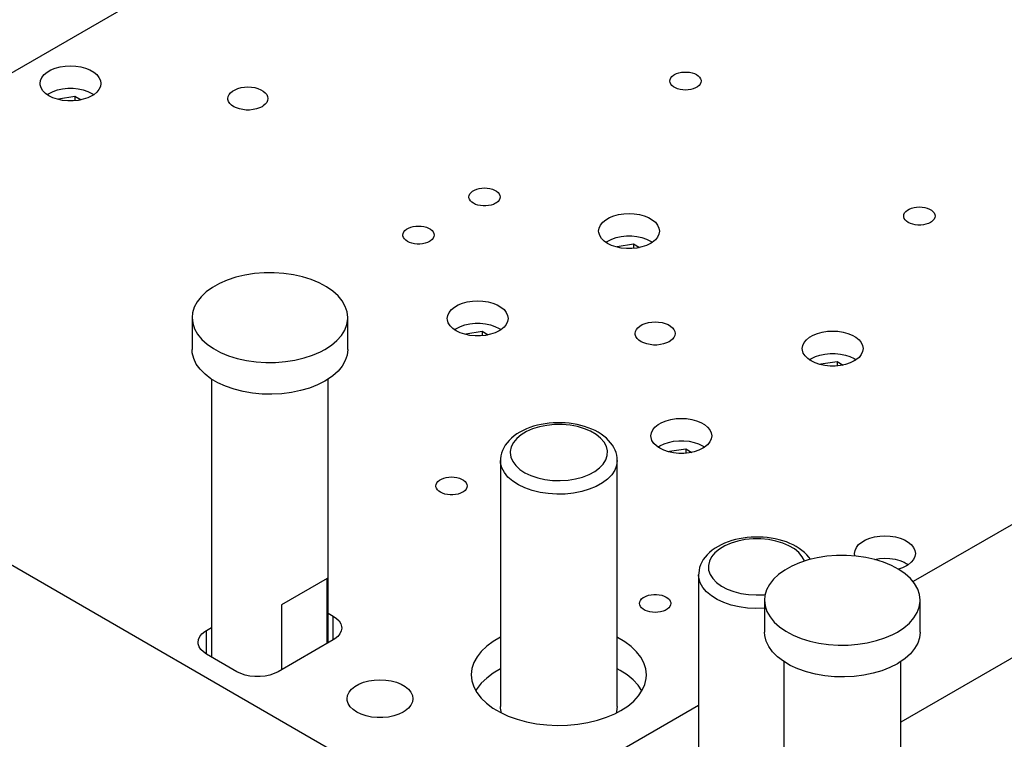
# Model space of a CAD drawing. Header units: inches. Extents: x 3 to 351, y 4 to 271.
# Tile 501 of 530: x 233.68 to 240, y 245.93 to 250.56. Entities that reach past the tile are written whole.
import ezdxf

# ---------------------------------------------------------------- set-up
doc = ezdxf.new("R2010")
doc.units = ezdxf.units.IN
doc.header["$LTSCALE"] = 0.5
doc.header["$MEASUREMENT"] = 0
doc.layers.add('STR_1', color=7, linetype='Continuous')

msp = doc.modelspace()

# ---------------------------------------------------------------- linework, layer by layer
at = {"layer": 'STR_1', "color": 190, "linetype": 'Continuous'}
for p, q in [((236.6944, 251.9859), (233.4342, 250.1037)), ((233.8527, 250.2183), (233.8768, 250.2322)), ((233.8768, 250.2322), (233.9047, 250.2435)), ((233.9047, 250.2435), (233.9355, 250.2518)), ((233.9355, 250.2518), (233.9684, 250.2569)), ((233.9684, 250.2569), (234.0023, 250.2586)), ((234.0023, 250.2586), (234.0362, 250.2569)), ((234.0362, 250.2569), (234.0691, 250.2518)), ((234.0691, 250.2518), (234.1, 250.2435)), ((234.1, 250.2435), (234.1278, 250.2322)), ((234.1278, 250.2322), (234.1519, 250.2183)), ((233.807, 250.1459), (233.81, 250.1654)), ((233.81, 250.1654), (233.8188, 250.1844)), ((233.8188, 250.1844), (233.8332, 250.2022)), ((233.8332, 250.2022), (233.8527, 250.2183)), ((234.1519, 250.2183), (234.1714, 250.2022)), ((234.1714, 250.2022), (234.1858, 250.1844)), ((234.1858, 250.1844), (234.1946, 250.1654)), ((234.1946, 250.1654), (234.1976, 250.1459)), ((237.8528, 250.1612), (237.8543, 250.1712)), ((237.8543, 250.1511), (237.8528, 250.1612)), ((237.8543, 250.1712), (237.8588, 250.181)), ((237.8588, 250.181), (237.8662, 250.1902)), ((237.8662, 250.1902), (237.8763, 250.1985)), ((237.8763, 250.1985), (237.8822, 250.2022)), ((237.8822, 250.2022), (237.8956, 250.2087)), ((237.8956, 250.2087), (237.9108, 250.2138)), ((237.9108, 250.2138), (237.9273, 250.2172)), ((237.9273, 250.2172), (237.9445, 250.219)), ((237.9445, 250.219), (237.962, 250.219)), ((237.962, 250.219), (237.9793, 250.2172)), ((237.9793, 250.2172), (237.9957, 250.2138)), ((237.9957, 250.2138), (238.0109, 250.2087)), ((238.0109, 250.2087), (238.0243, 250.2022)), ((238.0243, 250.2022), (238.0356, 250.1944)), ((238.0356, 250.1944), (238.0443, 250.1857)), ((238.0443, 250.1857), (238.0503, 250.1762)), ((238.0503, 250.1762), (238.0534, 250.1662)), ((238.0538, 250.1612), (238.0522, 250.1511)), ((238.0534, 250.1662), (238.0538, 250.1612)), ((233.8077, 250.136), (233.807, 250.1459)), ((233.8137, 250.1167), (233.8077, 250.136)), ((233.8253, 250.0982), (233.8137, 250.1167)), ((233.8423, 250.0812), (233.8253, 250.0982)), ((234.1858, 250.1073), (234.1714, 250.0895)), ((234.1946, 250.1263), (234.1858, 250.1073)), ((234.1976, 250.1459), (234.1946, 250.1263)), ((235.0312, 250.086), (235.0441, 250.0966)), ((235.0441, 250.0966), (235.0599, 250.1057)), ((235.0599, 250.1057), (235.0783, 250.1131)), ((235.0783, 250.1131), (235.0986, 250.1186)), ((235.0986, 250.1186), (235.1202, 250.122)), ((235.1202, 250.122), (235.1425, 250.1231)), ((235.1425, 250.1231), (235.1648, 250.122)), ((235.1648, 250.122), (235.1865, 250.1186)), ((235.1865, 250.1186), (235.2068, 250.1131)), ((235.2068, 250.1131), (235.2251, 250.1057)), ((235.2251, 250.1057), (235.241, 250.0966)), ((235.241, 250.0966), (235.2538, 250.086)), ((237.8588, 250.1413), (237.8543, 250.1511)), ((237.8662, 250.1322), (237.8588, 250.1413)), ((237.8763, 250.1239), (237.8662, 250.1322)), ((237.8887, 250.1167), (237.8763, 250.1239)), ((237.903, 250.1109), (237.8887, 250.1167)), ((237.9189, 250.1066), (237.903, 250.1109)), ((237.9358, 250.104), (237.9189, 250.1066)), ((237.9533, 250.1031), (237.9358, 250.104)), ((237.9707, 250.104), (237.9533, 250.1031)), ((237.9876, 250.1066), (237.9707, 250.104)), ((238.0035, 250.1109), (237.9876, 250.1066)), ((238.0179, 250.1167), (238.0035, 250.1109)), ((238.0303, 250.1239), (238.0179, 250.1167)), ((238.0403, 250.1322), (238.0303, 250.1239)), ((238.0477, 250.1413), (238.0403, 250.1322)), ((238.0522, 250.1511), (238.0477, 250.1413)), ((233.8642, 250.0661), (233.8423, 250.0812)), ((233.8903, 250.0535), (233.8642, 250.0661)), ((233.9198, 250.0437), (233.8903, 250.0535)), ((233.9518, 250.0369), (233.9198, 250.0437)), ((233.9853, 250.0335), (233.9518, 250.0369)), ((234.0193, 250.0335), (233.9853, 250.0335)), ((234.0529, 250.0369), (234.0193, 250.0335)), ((234.0848, 250.0437), (234.0529, 250.0369)), ((234.1143, 250.0535), (234.0848, 250.0437)), ((234.1404, 250.0661), (234.1143, 250.0535)), ((234.1519, 250.0734), (234.1404, 250.0661)), ((234.1714, 250.0895), (234.1519, 250.0734)), ((235.014, 250.0489), (235.016, 250.0618)), ((235.0145, 250.0424), (235.014, 250.0489)), ((235.0184, 250.0297), (235.0145, 250.0424)), ((235.016, 250.0618), (235.0218, 250.0743)), ((235.0218, 250.0743), (235.0312, 250.086)), ((235.2538, 250.086), (235.2633, 250.0743)), ((235.2633, 250.0743), (235.2691, 250.0618)), ((235.2691, 250.036), (235.2633, 250.0235)), ((235.2691, 250.0618), (235.271, 250.0489)), ((235.271, 250.0489), (235.2691, 250.036)), ((235.0261, 250.0175), (235.0184, 250.0297)), ((235.0373, 250.0063), (235.0261, 250.0175)), ((235.0517, 249.9964), (235.0373, 250.0063)), ((235.0688, 249.9881), (235.0517, 249.9964)), ((235.0882, 249.9817), (235.0688, 249.9881)), ((235.1093, 249.9772), (235.0882, 249.9817)), ((235.1313, 249.975), (235.1093, 249.9772)), ((235.1537, 249.975), (235.1313, 249.975)), ((235.1758, 249.9772), (235.1537, 249.975)), ((235.1968, 249.9817), (235.1758, 249.9772)), ((235.2162, 249.9881), (235.1968, 249.9817)), ((235.2334, 249.9964), (235.2162, 249.9881)), ((235.241, 250.0012), (235.2334, 249.9964)), ((235.2538, 250.0118), (235.241, 250.0012)), ((235.2633, 250.0235), (235.2538, 250.0118)), ((236.5982, 249.4606), (236.6125, 249.4664)), ((236.6125, 249.4664), (236.6284, 249.4706)), ((236.6284, 249.4706), (236.6453, 249.4733)), ((236.6453, 249.4733), (236.6628, 249.4741)), ((236.6628, 249.4741), (236.6802, 249.4733)), ((236.6802, 249.4733), (236.6972, 249.4706)), ((236.6972, 249.4706), (236.713, 249.4664)), ((236.713, 249.4664), (236.7274, 249.4606)), ((236.5623, 249.4161), (236.5638, 249.4262)), ((236.5627, 249.4111), (236.5623, 249.4161)), ((236.5657, 249.4011), (236.5627, 249.4111)), ((236.5638, 249.4262), (236.5684, 249.436)), ((236.5717, 249.3916), (236.5657, 249.4011)), ((236.5684, 249.436), (236.5758, 249.4451)), ((236.5758, 249.4451), (236.5858, 249.4534)), ((236.5858, 249.4534), (236.5982, 249.4606)), ((236.7274, 249.4606), (236.7398, 249.4534)), ((236.7398, 249.4534), (236.7498, 249.4451)), ((236.7498, 249.4451), (236.7572, 249.436)), ((236.7572, 249.436), (236.7618, 249.4262)), ((236.7618, 249.406), (236.7572, 249.3963)), ((236.7618, 249.4262), (236.7633, 249.4161)), ((236.7633, 249.4161), (236.7618, 249.406)), ((236.5805, 249.3828), (236.5717, 249.3916)), ((236.5917, 249.3751), (236.5805, 249.3828)), ((236.6051, 249.3686), (236.5917, 249.3751)), ((236.6203, 249.3635), (236.6051, 249.3686)), ((236.6368, 249.3601), (236.6203, 249.3635)), ((236.654, 249.3583), (236.6368, 249.3601)), ((236.6716, 249.3583), (236.654, 249.3583)), ((236.6888, 249.3601), (236.6716, 249.3583)), ((236.7053, 249.3635), (236.6888, 249.3601)), ((236.7204, 249.3686), (236.7053, 249.3635)), ((236.7339, 249.3751), (236.7204, 249.3686)), ((236.7398, 249.3788), (236.7339, 249.3751)), ((236.7498, 249.3871), (236.7398, 249.3788)), ((236.7572, 249.3963), (236.7498, 249.3871)), ((239.3789, 249.3309), (239.3913, 249.3381)), ((239.3913, 249.3381), (239.4056, 249.3439)), ((239.4056, 249.3439), (239.4215, 249.3482)), ((239.4215, 249.3482), (239.4384, 249.3508)), ((239.4384, 249.3508), (239.4559, 249.3517)), ((239.4559, 249.3517), (239.4733, 249.3508)), ((239.4733, 249.3508), (239.4902, 249.3482)), ((239.4902, 249.3482), (239.5061, 249.3439)), ((239.5061, 249.3439), (239.5205, 249.3381)), ((239.5205, 249.3381), (239.5329, 249.3309)), ((237.4413, 249.2692), (237.4653, 249.2831)), ((237.4653, 249.2831), (237.4932, 249.2943)), ((237.4932, 249.2943), (237.5241, 249.3026)), ((237.5241, 249.3026), (237.557, 249.3077)), ((237.557, 249.3077), (237.5909, 249.3094)), ((237.5909, 249.3094), (237.6248, 249.3077)), ((237.6248, 249.3077), (237.6577, 249.3026)), ((237.6577, 249.3026), (237.6885, 249.2943)), ((237.6885, 249.2943), (237.7164, 249.2831)), ((237.7164, 249.2831), (237.7405, 249.2692)), ((239.3554, 249.2936), (239.3569, 249.3037)), ((239.3557, 249.2886), (239.3554, 249.2936)), ((239.3588, 249.2786), (239.3557, 249.2886)), ((239.3569, 249.3037), (239.3614, 249.3135)), ((239.3648, 249.2691), (239.3588, 249.2786)), ((239.3614, 249.3135), (239.3688, 249.3227)), ((239.3688, 249.3227), (239.3789, 249.3309)), ((239.5329, 249.3309), (239.5429, 249.3227)), ((239.5429, 249.3227), (239.5503, 249.3135)), ((239.5503, 249.2738), (239.5429, 249.2646)), ((239.5503, 249.3135), (239.5548, 249.3037)), ((239.5548, 249.2836), (239.5503, 249.2738)), ((239.5548, 249.3037), (239.5564, 249.2936)), ((239.5564, 249.2936), (239.5548, 249.2836)), ((236.1515, 249.2002), (236.1615, 249.2085)), ((236.1615, 249.2085), (236.1739, 249.2156)), ((236.1739, 249.2156), (236.1883, 249.2214)), ((236.1883, 249.2214), (236.2042, 249.2257)), ((236.2042, 249.2257), (236.2211, 249.2283)), ((236.2211, 249.2283), (236.2385, 249.2292)), ((236.2385, 249.2292), (236.256, 249.2283)), ((236.256, 249.2283), (236.2729, 249.2257)), ((236.2729, 249.2257), (236.2888, 249.2214)), ((236.2888, 249.2214), (236.3031, 249.2156)), ((236.3031, 249.2156), (236.3155, 249.2085)), ((236.3155, 249.2085), (236.3256, 249.2002)), ((237.3956, 249.1967), (237.3985, 249.2163)), ((237.3985, 249.2163), (237.4073, 249.2353)), ((237.4073, 249.2353), (237.4217, 249.2531)), ((237.4217, 249.2531), (237.4413, 249.2692)), ((237.7405, 249.2692), (237.76, 249.2531)), ((237.76, 249.2531), (237.7744, 249.2353)), ((237.7744, 249.2353), (237.7832, 249.2163)), ((237.7832, 249.2163), (237.7862, 249.1967)), ((239.3735, 249.2604), (239.3648, 249.2691)), ((239.3848, 249.2526), (239.3735, 249.2604)), ((239.3982, 249.2461), (239.3848, 249.2526)), ((239.4134, 249.2411), (239.3982, 249.2461)), ((239.4299, 249.2376), (239.4134, 249.2411)), ((239.4471, 249.2358), (239.4299, 249.2376)), ((239.4646, 249.2358), (239.4471, 249.2358)), ((239.4819, 249.2376), (239.4646, 249.2358)), ((239.4983, 249.2411), (239.4819, 249.2376)), ((239.5135, 249.2461), (239.4983, 249.2411)), ((239.5269, 249.2526), (239.5135, 249.2461)), ((239.5329, 249.2564), (239.5269, 249.2526)), ((239.5429, 249.2646), (239.5329, 249.2564)), ((236.138, 249.1712), (236.1396, 249.1812)), ((236.1384, 249.1661), (236.138, 249.1712)), ((236.1415, 249.1562), (236.1384, 249.1661)), ((236.1396, 249.1812), (236.1441, 249.191)), ((236.1474, 249.1467), (236.1415, 249.1562)), ((236.1441, 249.191), (236.1515, 249.2002)), ((236.1562, 249.1379), (236.1474, 249.1467)), ((236.3256, 249.2002), (236.333, 249.191)), ((236.333, 249.1513), (236.3256, 249.1422)), ((236.333, 249.191), (236.3375, 249.1812)), ((236.3375, 249.1611), (236.333, 249.1513)), ((236.3375, 249.1812), (236.339, 249.1712)), ((236.339, 249.1712), (236.3375, 249.1611)), ((237.3963, 249.1869), (237.3956, 249.1967)), ((237.4022, 249.1675), (237.3963, 249.1869)), ((237.4139, 249.149), (237.4022, 249.1675)), ((237.4309, 249.132), (237.4139, 249.149)), ((237.7744, 249.1581), (237.76, 249.1403)), ((237.7832, 249.1771), (237.7744, 249.1581)), ((237.7862, 249.1967), (237.7832, 249.1771)), ((236.1675, 249.1301), (236.1562, 249.1379)), ((236.1809, 249.1236), (236.1675, 249.1301)), ((236.1961, 249.1186), (236.1809, 249.1236)), ((236.2125, 249.1151), (236.1961, 249.1186)), ((236.2298, 249.1134), (236.2125, 249.1151)), ((236.2473, 249.1134), (236.2298, 249.1134)), ((236.2645, 249.1151), (236.2473, 249.1134)), ((236.281, 249.1186), (236.2645, 249.1151)), ((236.2962, 249.1236), (236.281, 249.1186)), ((236.3096, 249.1301), (236.2962, 249.1236)), ((236.3155, 249.1339), (236.3096, 249.1301)), ((236.3256, 249.1422), (236.3155, 249.1339)), ((237.4528, 249.117), (237.4309, 249.132)), ((237.4789, 249.1043), (237.4528, 249.117)), ((237.5083, 249.0945), (237.4789, 249.1043)), ((237.5403, 249.0878), (237.5083, 249.0945)), ((237.5738, 249.0844), (237.5403, 249.0878)), ((237.6079, 249.0844), (237.5738, 249.0844)), ((237.6414, 249.0878), (237.6079, 249.0844)), ((237.6734, 249.0945), (237.6414, 249.0878)), ((237.7029, 249.1043), (237.6734, 249.0945)), ((237.729, 249.117), (237.7029, 249.1043)), ((237.7405, 249.1242), (237.729, 249.117)), ((237.76, 249.1403), (237.7405, 249.1242)), ((236.4495, 248.6917), (236.469, 248.7078)), ((236.469, 248.7078), (236.4931, 248.7217)), ((236.4931, 248.7217), (236.5209, 248.733)), ((236.5209, 248.733), (236.5518, 248.7413)), ((236.5518, 248.7413), (236.5847, 248.7464)), ((236.5847, 248.7464), (236.6186, 248.7481)), ((236.6186, 248.7481), (236.6525, 248.7464)), ((236.6525, 248.7464), (236.6854, 248.7413)), ((236.6854, 248.7413), (236.7162, 248.733)), ((236.7162, 248.733), (236.7441, 248.7217)), ((236.7441, 248.7217), (236.7682, 248.7078)), ((236.7682, 248.7078), (236.7877, 248.6917)), ((236.4233, 248.6354), (236.4263, 248.6549)), ((236.4263, 248.6549), (236.4351, 248.6739)), ((236.4351, 248.6739), (236.4495, 248.6917)), ((236.7877, 248.6917), (236.8021, 248.6739)), ((236.8021, 248.6739), (236.8109, 248.6549)), ((236.8109, 248.6549), (236.8139, 248.6354)), ((242.4573, 248.6995), (239.4158, 246.9435)), ((236.6098, 245.3235), (230.8822, 248.6302)), ((236.424, 248.6255), (236.4233, 248.6354)), ((236.43, 248.6062), (236.424, 248.6255)), ((236.4416, 248.5877), (236.43, 248.6062)), ((236.4586, 248.5707), (236.4416, 248.5877)), ((236.7877, 248.579), (236.7682, 248.5629)), ((236.8021, 248.5968), (236.7877, 248.579)), ((236.8109, 248.6158), (236.8021, 248.5968)), ((236.8139, 248.6354), (236.8109, 248.6158)), ((237.6381, 248.5638), (237.6475, 248.5755)), ((237.6475, 248.5755), (237.6604, 248.5861)), ((237.6604, 248.5861), (237.6762, 248.5952)), ((237.6762, 248.5952), (237.6946, 248.6026)), ((237.6946, 248.6026), (237.7149, 248.6081)), ((237.7149, 248.6081), (237.7365, 248.6115)), ((237.7365, 248.6115), (237.7588, 248.6126)), ((237.7588, 248.6126), (237.7811, 248.6115)), ((237.7811, 248.6115), (237.8028, 248.6081)), ((237.8028, 248.6081), (237.8231, 248.6026)), ((237.8231, 248.6026), (237.8414, 248.5952)), ((237.8414, 248.5952), (237.8572, 248.5861)), ((237.8572, 248.5861), (237.8701, 248.5755)), ((237.8701, 248.5755), (237.8796, 248.5638)), ((236.4805, 248.5556), (236.4586, 248.5707)), ((236.5066, 248.543), (236.4805, 248.5556)), ((236.5361, 248.5332), (236.5066, 248.543)), ((236.5681, 248.5264), (236.5361, 248.5332)), ((236.6016, 248.523), (236.5681, 248.5264)), ((236.6356, 248.523), (236.6016, 248.523)), ((236.6691, 248.5264), (236.6356, 248.523)), ((236.7011, 248.5332), (236.6691, 248.5264)), ((236.7306, 248.543), (236.7011, 248.5332)), ((236.7567, 248.5556), (236.7306, 248.543)), ((236.7682, 248.5629), (236.7567, 248.5556)), ((237.6303, 248.5384), (237.6323, 248.5513)), ((237.6308, 248.5319), (237.6303, 248.5384)), ((237.6347, 248.5192), (237.6308, 248.5319)), ((237.6323, 248.5513), (237.6381, 248.5638)), ((237.6423, 248.507), (237.6347, 248.5192)), ((237.8796, 248.513), (237.8701, 248.5013)), ((237.8796, 248.5638), (237.8854, 248.5513)), ((237.8854, 248.5255), (237.8796, 248.513)), ((237.8854, 248.5513), (237.8873, 248.5384)), ((237.8873, 248.5384), (237.8854, 248.5255)), ((238.7299, 248.4978), (238.7494, 248.5139)), ((238.7494, 248.5139), (238.7735, 248.5278)), ((238.7735, 248.5278), (238.8014, 248.5391)), ((238.8014, 248.5391), (238.8322, 248.5474)), ((238.8322, 248.5474), (238.8651, 248.5525)), ((238.8651, 248.5525), (238.899, 248.5542)), ((238.899, 248.5542), (238.9329, 248.5525)), ((238.9329, 248.5525), (238.9658, 248.5474)), ((238.9658, 248.5474), (238.9967, 248.5391)), ((238.9967, 248.5391), (239.0246, 248.5278)), ((239.0246, 248.5278), (239.0486, 248.5139)), ((239.0486, 248.5139), (239.0682, 248.4978)), ((237.6535, 248.4958), (237.6423, 248.507)), ((237.6679, 248.4859), (237.6535, 248.4958)), ((237.6851, 248.4776), (237.6679, 248.4859)), ((237.7045, 248.4712), (237.6851, 248.4776)), ((237.7256, 248.4667), (237.7045, 248.4712)), ((237.7476, 248.4645), (237.7256, 248.4667)), ((237.77, 248.4645), (237.7476, 248.4645)), ((237.7921, 248.4667), (237.77, 248.4645)), ((237.8131, 248.4712), (237.7921, 248.4667)), ((237.8325, 248.4776), (237.8131, 248.4712)), ((237.8497, 248.4859), (237.8325, 248.4776)), ((237.8572, 248.4907), (237.8497, 248.4859)), ((237.8701, 248.5013), (237.8572, 248.4907)), ((238.7037, 248.4414), (238.7067, 248.461)), ((238.7067, 248.461), (238.7155, 248.48)), ((238.7155, 248.48), (238.7299, 248.4978)), ((239.0682, 248.4978), (239.0825, 248.48)), ((239.0825, 248.48), (239.0914, 248.461)), ((239.0914, 248.461), (239.0943, 248.4414)), ((238.7045, 248.4316), (238.7037, 248.4414)), ((238.7104, 248.4123), (238.7045, 248.4316)), ((238.722, 248.3938), (238.7104, 248.4123)), ((238.739, 248.3768), (238.722, 248.3938)), ((239.0825, 248.4029), (239.0682, 248.3851)), ((239.0914, 248.4219), (239.0825, 248.4029)), ((239.0943, 248.4414), (239.0914, 248.4219)), ((238.7609, 248.3617), (238.739, 248.3768)), ((238.787, 248.3491), (238.7609, 248.3617)), ((238.8165, 248.3392), (238.787, 248.3491)), ((238.8485, 248.3325), (238.8165, 248.3392)), ((238.882, 248.3291), (238.8485, 248.3325)), ((238.916, 248.3291), (238.882, 248.3291)), ((238.9496, 248.3325), (238.916, 248.3291)), ((238.9816, 248.3392), (238.9496, 248.3325)), ((239.011, 248.3491), (238.9816, 248.3392)), ((239.0371, 248.3617), (239.011, 248.3491)), ((239.0486, 248.369), (239.0371, 248.3617)), ((239.0682, 248.3851), (239.0486, 248.369)), ((237.7576, 247.9365), (237.7771, 247.9526)), ((237.7771, 247.9526), (237.8012, 247.9665)), ((237.8012, 247.9665), (237.8291, 247.9777)), ((237.8291, 247.9777), (237.86, 247.9861)), ((237.86, 247.9861), (237.8928, 247.9911)), ((237.8928, 247.9911), (237.9267, 247.9929)), ((237.9267, 247.9929), (237.9607, 247.9911)), ((237.9607, 247.9911), (237.9935, 247.9861)), ((237.9935, 247.9861), (238.0244, 247.9777)), ((238.0244, 247.9777), (238.0523, 247.9665)), ((238.0523, 247.9665), (238.0764, 247.9526)), ((238.0764, 247.9526), (238.0959, 247.9365)), ((237.7314, 247.8801), (237.7344, 247.8997)), ((237.7322, 247.8703), (237.7314, 247.8801)), ((237.7344, 247.8997), (237.7432, 247.9187)), ((237.7432, 247.9187), (237.7576, 247.9365)), ((238.0959, 247.9365), (238.1103, 247.9187)), ((238.1103, 247.9187), (238.1191, 247.8997)), ((238.1191, 247.8997), (238.122, 247.8801)), ((238.122, 247.8801), (238.1191, 247.8605)), ((237.7381, 247.8509), (237.7322, 247.8703)), ((237.7497, 247.8324), (237.7381, 247.8509)), ((237.7668, 247.8154), (237.7497, 247.8324)), ((238.0959, 247.8237), (238.0764, 247.8076)), ((238.1103, 247.8415), (238.0959, 247.8237)), ((238.1191, 247.8605), (238.1103, 247.8415)), ((242.4573, 247.8422), (239.3359, 246.0401)), ((237.7886, 247.8004), (237.7668, 247.8154)), ((237.8147, 247.7877), (237.7886, 247.8004)), ((237.8442, 247.7779), (237.8147, 247.7877)), ((237.8762, 247.7712), (237.8442, 247.7779)), ((237.9097, 247.7678), (237.8762, 247.7712)), ((237.9438, 247.7678), (237.9097, 247.7678)), ((237.9773, 247.7712), (237.9438, 247.7678)), ((238.0093, 247.7779), (237.9773, 247.7712)), ((238.0388, 247.7877), (238.0093, 247.7779)), ((238.0648, 247.8004), (238.0388, 247.7877)), ((238.0764, 247.8076), (238.0648, 247.8004)), ((236.3502, 247.5586), (236.3517, 247.5687)), ((236.3517, 247.5687), (236.3562, 247.5785)), ((236.3562, 247.5785), (236.3636, 247.5876)), ((236.3636, 247.5876), (236.3737, 247.5959)), ((236.3737, 247.5959), (236.3861, 247.6031)), ((236.3861, 247.6031), (236.4004, 247.6089)), ((236.4004, 247.6089), (236.4163, 247.6131)), ((236.4163, 247.6131), (236.4332, 247.6157)), ((236.4332, 247.6157), (236.4507, 247.6166)), ((236.4507, 247.6166), (236.4681, 247.6157)), ((236.4681, 247.6157), (236.485, 247.6131)), ((236.485, 247.6131), (236.5009, 247.6089)), ((236.5009, 247.6089), (236.5153, 247.6031)), ((236.5153, 247.6031), (236.5276, 247.5959)), ((236.5276, 247.5959), (236.5377, 247.5876)), ((236.5377, 247.5876), (236.5451, 247.5785)), ((236.5451, 247.5785), (236.5496, 247.5687)), ((236.5496, 247.5687), (236.5512, 247.5586)), ((236.3505, 247.5536), (236.3502, 247.5586)), ((236.3536, 247.5436), (236.3505, 247.5536)), ((236.3596, 247.5341), (236.3536, 247.5436)), ((236.3683, 247.5253), (236.3596, 247.5341)), ((236.3796, 247.5176), (236.3683, 247.5253)), ((236.393, 247.5111), (236.3796, 247.5176)), ((236.4082, 247.506), (236.393, 247.5111)), ((236.4247, 247.5026), (236.4082, 247.506)), ((236.4419, 247.5008), (236.4247, 247.5026)), ((236.4594, 247.5008), (236.4419, 247.5008)), ((236.4767, 247.5026), (236.4594, 247.5008)), ((236.4931, 247.506), (236.4767, 247.5026)), ((236.5083, 247.5111), (236.4931, 247.506)), ((236.5217, 247.5176), (236.5083, 247.5111)), ((236.5276, 247.5213), (236.5217, 247.5176)), ((236.5377, 247.5296), (236.5276, 247.5213)), ((236.5451, 247.5388), (236.5377, 247.5296)), ((236.5496, 247.5485), (236.5451, 247.5388)), ((236.5512, 247.5586), (236.5496, 247.5485)), ((239.0658, 247.1812), (239.0853, 247.1973)), ((239.0853, 247.1973), (239.1094, 247.2112)), ((239.1094, 247.2112), (239.1372, 247.2225)), ((239.1372, 247.2225), (239.1681, 247.2308)), ((239.1681, 247.2308), (239.201, 247.2359)), ((239.201, 247.2359), (239.2349, 247.2376)), ((239.2349, 247.2376), (239.2688, 247.2359)), ((239.2688, 247.2359), (239.3017, 247.2308)), ((239.3017, 247.2308), (239.3325, 247.2225)), ((239.3325, 247.2225), (239.3604, 247.2112)), ((239.3604, 247.2112), (239.3845, 247.1973)), ((239.3845, 247.1973), (239.404, 247.1812)), ((239.0396, 247.1248), (239.0426, 247.1444)), ((239.0416, 247.1087), (239.0396, 247.1248)), ((239.0426, 247.1444), (239.0514, 247.1634)), ((239.0514, 247.1634), (239.0658, 247.1812)), ((239.404, 247.1812), (239.4184, 247.1634)), ((239.4184, 247.1634), (239.4272, 247.1444)), ((239.4272, 247.1444), (239.4302, 247.1248)), ((239.4302, 247.1248), (239.4272, 247.1053)), ((239.404, 247.0685), (239.3845, 247.0524)), ((239.4184, 247.0863), (239.404, 247.0685)), ((239.4272, 247.1053), (239.4184, 247.0863)), ((239.3469, 247.0325), (239.3215, 247.0238)), ((239.373, 247.0451), (239.3469, 247.0325)), ((239.3845, 247.0524), (239.373, 247.0451)), ((237.6583, 246.8034), (237.6598, 246.8134)), ((237.6598, 246.8134), (237.6644, 246.8232)), ((237.6644, 246.8232), (237.6718, 246.8324)), ((237.6718, 246.8324), (237.6818, 246.8407)), ((237.6818, 246.8407), (237.6877, 246.8444)), ((237.6877, 246.8444), (237.7012, 246.8509)), ((237.7012, 246.8509), (237.7163, 246.8559)), ((237.7163, 246.8559), (237.7328, 246.8594)), ((237.7328, 246.8594), (237.75, 246.8612)), ((237.75, 246.8612), (237.7676, 246.8612)), ((237.7676, 246.8612), (237.7848, 246.8594)), ((237.7848, 246.8594), (237.8013, 246.8559)), ((237.8013, 246.8559), (237.8165, 246.8509)), ((237.8165, 246.8509), (237.8299, 246.8444)), ((237.8299, 246.8444), (237.8411, 246.8366)), ((237.8411, 246.8366), (237.8499, 246.8279)), ((237.8499, 246.8279), (237.8559, 246.8184)), ((237.8559, 246.8184), (237.8589, 246.8084)), ((237.8589, 246.8084), (237.8593, 246.8034)), ((237.6598, 246.7933), (237.6583, 246.8034)), ((237.6644, 246.7835), (237.6598, 246.7933)), ((237.6718, 246.7743), (237.6644, 246.7835)), ((237.6818, 246.7661), (237.6718, 246.7743)), ((237.6942, 246.7589), (237.6818, 246.7661)), ((237.7086, 246.7531), (237.6942, 246.7589)), ((237.7244, 246.7488), (237.7086, 246.7531)), ((237.7414, 246.7462), (237.7244, 246.7488)), ((237.7588, 246.7453), (237.7414, 246.7462)), ((237.7763, 246.7462), (237.7588, 246.7453)), ((237.7932, 246.7488), (237.7763, 246.7462)), ((237.8091, 246.7531), (237.7932, 246.7488)), ((237.8234, 246.7589), (237.8091, 246.7531)), ((237.8358, 246.7661), (237.8234, 246.7589)), ((237.8458, 246.7743), (237.8358, 246.7661)), ((237.8532, 246.7835), (237.8458, 246.7743)), ((237.8578, 246.7933), (237.8532, 246.7835)), ((237.8593, 246.8034), (237.8578, 246.7933)), ((235.6589, 246.7399), (235.6905, 246.7217)), ((235.6905, 246.7217), (235.7115, 246.7073)), ((235.7115, 246.7073), (235.7279, 246.6909)), ((235.7279, 246.6909), (235.7391, 246.6732)), ((234.8476, 246.6074), (234.8663, 246.6229)), ((234.8663, 246.6229), (234.8773, 246.6299)), ((234.8773, 246.6299), (234.9089, 246.6481)), ((235.7426, 246.6264), (235.7341, 246.6081)), ((235.7391, 246.6732), (235.7447, 246.6546)), ((235.7454, 246.6452), (235.7426, 246.6264)), ((235.7447, 246.6546), (235.7454, 246.6452)), ((234.8224, 246.5533), (234.8253, 246.5721)), ((234.8231, 246.5439), (234.8224, 246.5533)), ((234.8253, 246.5721), (234.8337, 246.5903)), ((234.8337, 246.5903), (234.8476, 246.6074)), ((235.6905, 246.5686), (235.337, 246.3645)), ((235.7016, 246.5756), (235.6905, 246.5686)), ((235.7203, 246.591), (235.7016, 246.5756)), ((235.7341, 246.6081), (235.7203, 246.591)), ((236.7179, 246.5587), (236.6766, 246.5281)), ((236.7651, 246.5861), (236.7179, 246.5587)), ((237.5177, 246.5848), (237.5151, 246.5861)), ((237.5646, 246.5572), (237.5177, 246.5848)), ((237.6055, 246.5265), (237.5646, 246.5572)), ((234.8288, 246.5253), (234.8231, 246.5439)), ((234.84, 246.5076), (234.8288, 246.5253)), ((234.8563, 246.4912), (234.84, 246.5076)), ((234.8773, 246.4768), (234.8563, 246.4912)), ((236.642, 246.495), (236.6144, 246.4597)), ((236.6766, 246.5281), (236.642, 246.495)), ((237.6398, 246.4932), (237.6055, 246.5265)), ((237.667, 246.4578), (237.6398, 246.4932)), ((235.0718, 246.3645), (234.8773, 246.4768)), ((236.6144, 246.4597), (236.5943, 246.4228)), ((237.6867, 246.4208), (237.667, 246.4578)), ((235.0968, 246.3524), (235.0718, 246.3645)), ((235.337, 246.3645), (235.3119, 246.3524)), ((236.582, 246.3847), (236.5776, 246.3461)), ((236.5943, 246.4228), (236.582, 246.3847)), ((236.7651, 246.382), (236.7179, 246.3545)), ((237.5333, 246.3722), (237.5151, 246.382)), ((237.5784, 246.3435), (237.5333, 246.3722)), ((237.6986, 246.3827), (237.6867, 246.4208)), ((237.7026, 246.3441), (237.6986, 246.3827)), ((235.1251, 246.3429), (235.0968, 246.3524)), ((235.1559, 246.3365), (235.1251, 246.3429)), ((235.188, 246.3332), (235.1559, 246.3365)), ((235.2207, 246.3332), (235.188, 246.3332)), ((235.2529, 246.3365), (235.2207, 246.3332)), ((235.2836, 246.3429), (235.2529, 246.3365)), ((235.3119, 246.3524), (235.2836, 246.3429)), ((235.8856, 246.2965), (235.9189, 246.3054)), ((235.9189, 246.3054), (235.9544, 246.3109)), ((235.9544, 246.3109), (235.991, 246.3128)), ((235.991, 246.3128), (236.0277, 246.3109)), ((236.0277, 246.3109), (236.0632, 246.3054)), ((236.0632, 246.3054), (236.0965, 246.2965)), ((236.5776, 246.3461), (236.5776, 246.3441)), ((236.5776, 246.3441), (236.5816, 246.3054)), ((236.5816, 246.3054), (236.5935, 246.2673)), ((236.6766, 246.324), (236.642, 246.2909)), ((236.7179, 246.3545), (236.6766, 246.324)), ((237.6172, 246.312), (237.5784, 246.3435)), ((237.6493, 246.278), (237.6172, 246.312)), ((237.6926, 246.2831), (237.7012, 246.3214)), ((237.7012, 246.3214), (237.7026, 246.3441)), ((235.7928, 246.2326), (235.8084, 246.2519)), ((235.8084, 246.2519), (235.8294, 246.2693)), ((235.8294, 246.2693), (235.8554, 246.2843)), ((235.8554, 246.2843), (235.8856, 246.2965)), ((236.0965, 246.2965), (236.1266, 246.2843)), ((236.1266, 246.2843), (236.1526, 246.2693)), ((236.1526, 246.2693), (236.1737, 246.2519)), ((236.1737, 246.2519), (236.1893, 246.2326)), ((236.5935, 246.2673), (236.6132, 246.2303)), ((236.6144, 246.2556), (236.6061, 246.242)), ((236.642, 246.2909), (236.6144, 246.2556)), ((237.6741, 246.242), (237.6493, 246.278)), ((237.652, 246.2094), (237.6761, 246.2455)), ((237.6761, 246.2455), (237.6926, 246.2831)), ((235.7801, 246.191), (235.7833, 246.2121)), ((235.7809, 246.1804), (235.7801, 246.191)), ((235.7873, 246.1595), (235.7809, 246.1804)), ((235.7833, 246.2121), (235.7928, 246.2326)), ((236.1893, 246.2326), (236.1988, 246.2121)), ((236.1988, 246.2121), (236.202, 246.191)), ((236.202, 246.191), (236.1988, 246.1698)), ((236.6132, 246.2303), (236.6404, 246.195)), ((236.6404, 246.195), (236.6747, 246.1617)), ((237.5823, 246.1434), (237.6206, 246.1752)), ((237.6206, 246.1752), (237.652, 246.2094)), ((235.7999, 246.1395), (235.7873, 246.1595)), ((235.8182, 246.1211), (235.7999, 246.1395)), ((235.8419, 246.1049), (235.8182, 246.1211)), ((236.1526, 246.1127), (236.1402, 246.1049)), ((236.1737, 246.1301), (236.1526, 246.1127)), ((236.1893, 246.1493), (236.1737, 246.1301)), ((236.1988, 246.1698), (236.1893, 246.1493)), ((238.0379, 246.148), (236.6098, 245.3235)), ((236.6747, 246.1617), (236.7156, 246.131)), ((236.7156, 246.131), (236.7625, 246.1034)), ((236.7655, 246.1299), (236.7651, 246.14)), ((236.772, 246.0985), (236.7655, 246.1299)), ((237.5005, 246.0947), (237.5378, 246.1144)), ((237.5151, 246.14), (237.5111, 246.1084)), ((237.5378, 246.1144), (237.5823, 246.1434)), ((235.87, 246.0912), (235.8419, 246.1049)), ((235.9019, 246.0806), (235.87, 246.0912)), ((235.9364, 246.0733), (235.9019, 246.0806)), ((235.9727, 246.0697), (235.9364, 246.0733)), ((236.0094, 246.0697), (235.9727, 246.0697)), ((236.0456, 246.0733), (236.0094, 246.0697)), ((236.0802, 246.0806), (236.0456, 246.0733)), ((236.112, 246.0912), (236.0802, 246.0806)), ((236.1402, 246.1049), (236.112, 246.0912)), ((236.7625, 246.1034), (236.8148, 246.0791)), ((236.8148, 246.0791), (236.8717, 246.0587)), ((236.8717, 246.0587), (236.9325, 246.0423)), ((237.3264, 246.0377), (237.3882, 246.0526)), ((237.3882, 246.0526), (237.4465, 246.0718)), ((237.4465, 246.0718), (237.5005, 246.0947)), ((237.5111, 246.1084), (237.5082, 246.0985)), ((236.9325, 246.0423), (236.9961, 246.0301)), ((236.9961, 246.0301), (237.0619, 246.0225)), ((237.0619, 246.0225), (237.1287, 246.0194)), ((237.1287, 246.0194), (237.1957, 246.0209)), ((237.1957, 246.0209), (237.2619, 246.027)), ((237.2619, 246.027), (237.3264, 246.0377))]:
    msp.add_line(p, q, dxfattribs=at)
at = {"layer": 'STR_1', "color": 30, "linetype": 'Continuous'}
for p, q in [((233.8653, 250.0821), (233.8912, 250.0946)), ((233.8912, 250.0946), (233.9204, 250.1043)), ((233.9204, 250.1043), (233.9522, 250.111)), ((233.9522, 250.111), (233.9854, 250.1144)), ((233.9854, 250.1144), (234.0192, 250.1144)), ((234.0192, 250.1144), (234.0525, 250.111)), ((234.0525, 250.111), (234.0842, 250.1043)), ((234.0842, 250.1043), (234.1134, 250.0946)), ((234.1134, 250.0946), (234.1393, 250.0821)), ((233.8522, 250.0737), (233.8653, 250.0821)), ((233.9237, 250.0426), (233.9258, 250.0472)), ((233.9258, 250.0472), (234.0303, 250.0633)), ((233.9258, 250.0472), (233.9258, 250.0421)), ((234.0303, 250.0633), (234.0704, 250.0402)), ((234.0303, 250.0633), (234.0303, 250.0343)), ((234.1393, 250.0821), (234.1524, 250.0737)), ((234.1393, 250.0821), (234.1393, 250.0821)), ((237.4539, 249.1329), (237.4797, 249.1454)), ((237.4797, 249.1454), (237.509, 249.1552)), ((237.509, 249.1552), (237.5407, 249.1619)), ((237.5407, 249.1619), (237.574, 249.1652)), ((237.574, 249.1652), (237.6078, 249.1652)), ((237.6078, 249.1652), (237.641, 249.1619)), ((237.641, 249.1619), (237.6728, 249.1552)), ((237.6728, 249.1552), (237.702, 249.1454)), ((237.702, 249.1454), (237.7279, 249.1329)), ((237.4408, 249.1245), (237.4539, 249.1329)), ((237.5122, 249.0935), (237.5143, 249.098)), ((237.5143, 249.098), (237.6189, 249.1142)), ((237.5143, 249.098), (237.5143, 249.093)), ((237.6189, 249.1142), (237.659, 249.091)), ((237.6189, 249.1142), (237.6189, 249.0851)), ((237.7279, 249.1329), (237.741, 249.1245)), ((237.7279, 249.1329), (237.7279, 249.1329)), ((236.4816, 248.5716), (236.5075, 248.5841)), ((236.5075, 248.5841), (236.5367, 248.5938)), ((236.5367, 248.5938), (236.5685, 248.6005)), ((236.5685, 248.6005), (236.6017, 248.6039)), ((236.6017, 248.6039), (236.6355, 248.6039)), ((236.6355, 248.6039), (236.6687, 248.6005)), ((236.6687, 248.6005), (236.7005, 248.5938)), ((236.7005, 248.5938), (236.7297, 248.5841)), ((236.7297, 248.5841), (236.7556, 248.5716)), ((236.4685, 248.5632), (236.4816, 248.5716)), ((236.54, 248.5321), (236.5421, 248.5367)), ((236.5421, 248.5367), (236.6466, 248.5528)), ((236.5421, 248.5367), (236.5421, 248.5316)), ((236.6466, 248.5528), (236.6867, 248.5297)), ((236.6466, 248.5528), (236.6466, 248.5238)), ((236.7556, 248.5716), (236.7687, 248.5632)), ((236.7556, 248.5716), (236.7556, 248.5716)), ((238.762, 248.3776), (238.7879, 248.3902)), ((238.7879, 248.3902), (238.8171, 248.3999)), ((238.8171, 248.3999), (238.8489, 248.4066)), ((238.8489, 248.4066), (238.8821, 248.41)), ((238.8821, 248.41), (238.9159, 248.41)), ((238.9159, 248.41), (238.9492, 248.4066)), ((238.9492, 248.4066), (238.9809, 248.3999)), ((238.9809, 248.3999), (239.0101, 248.3902)), ((239.0101, 248.3902), (239.036, 248.3776)), ((238.7489, 248.3693), (238.762, 248.3776)), ((238.8204, 248.3382), (238.8225, 248.3427)), ((238.8225, 248.3427), (238.927, 248.3589)), ((238.8225, 248.3427), (238.8225, 248.3377)), ((238.927, 248.3589), (238.9671, 248.3358)), ((238.927, 248.3589), (238.927, 248.3298)), ((239.036, 248.3776), (239.0491, 248.3693)), ((239.036, 248.3776), (239.036, 248.3776)), ((237.7767, 247.808), (237.7897, 247.8163)), ((237.7897, 247.8163), (237.8156, 247.8288)), ((237.8156, 247.8288), (237.8449, 247.8386)), ((237.8449, 247.8386), (237.8766, 247.8453)), ((237.8766, 247.8453), (237.9099, 247.8486)), ((237.9099, 247.8486), (237.9436, 247.8486)), ((237.9436, 247.8486), (237.9769, 247.8453)), ((237.9769, 247.8453), (238.0086, 247.8386)), ((238.0086, 247.8386), (238.0379, 247.8288)), ((238.0379, 247.8288), (238.0637, 247.8163)), ((238.0637, 247.8163), (238.0638, 247.8163)), ((238.0638, 247.8163), (238.0768, 247.808)), ((237.8481, 247.7769), (237.8502, 247.7814)), ((237.8502, 247.7814), (237.9548, 247.7976)), ((237.8502, 247.7814), (237.8502, 247.7764)), ((237.9548, 247.7976), (237.9949, 247.7744)), ((237.9548, 247.7976), (237.9548, 247.7685)), ((239.1672, 247.0868), (239.1997, 247.092)), ((239.1997, 247.092), (239.2333, 247.0938)), ((239.2333, 247.0938), (239.267, 247.0923)), ((239.267, 247.0923), (239.2997, 247.0874)), ((239.2997, 247.0874), (239.3304, 247.0793)), ((239.3304, 247.0793), (239.3582, 247.0682)), ((239.3582, 247.0682), (239.3719, 247.0611)), ((239.3719, 247.0611), (239.385, 247.0527))]:
    msp.add_line(p, q, dxfattribs=at)
at = {"layer": 'STR_1', "color": 9, "linetype": 'Continuous'}
for p, q in [((235.0649, 248.9), (235.01, 248.882)), ((235.1234, 248.9139), (235.0649, 248.9)), ((235.1844, 248.9234), (235.1234, 248.9139)), ((235.247, 248.9284), (235.1844, 248.9234)), ((235.3102, 248.9288), (235.247, 248.9284)), ((235.373, 248.9245), (235.3102, 248.9288)), ((235.4344, 248.9158), (235.373, 248.9245)), ((235.4934, 248.9026), (235.4344, 248.9158)), ((235.549, 248.8853), (235.4934, 248.9026)), ((234.914, 248.8347), (234.8745, 248.8062)), ((234.9594, 248.8601), (234.914, 248.8347)), ((235.01, 248.882), (234.9594, 248.8601)), ((235.6004, 248.864), (235.549, 248.8853)), ((235.6467, 248.8392), (235.6004, 248.864)), ((235.6872, 248.8112), (235.6467, 248.8392)), ((234.8416, 248.775), (234.8157, 248.7417)), ((234.8745, 248.8062), (234.8416, 248.775)), ((235.7213, 248.7804), (235.6872, 248.8112)), ((235.7484, 248.7474), (235.7213, 248.7804)), ((234.7973, 248.7068), (234.7867, 248.6708)), ((234.8157, 248.7417), (234.7973, 248.7068)), ((235.768, 248.7127), (235.7484, 248.7474)), ((235.7799, 248.6769), (235.768, 248.7127)), ((234.7867, 248.6708), (234.7839, 248.6405)), ((234.7839, 248.6405), (234.7839, 248.4364)), ((234.7839, 248.6405), (234.7879, 248.6041)), ((235.7839, 248.6405), (235.7799, 248.6769)), ((235.7838, 248.6329), (235.7839, 248.6405)), ((235.7839, 248.4364), (235.7839, 248.6405)), ((234.7879, 248.6041), (234.7999, 248.5682)), ((235.7646, 248.5609), (235.7781, 248.5965)), ((235.7781, 248.5965), (235.7838, 248.6329)), ((234.7999, 248.5682), (234.8195, 248.5335)), ((234.8195, 248.5335), (234.8466, 248.5006)), ((235.7147, 248.494), (235.7433, 248.5265)), ((235.7433, 248.5265), (235.7646, 248.5609)), ((234.8466, 248.5006), (234.8807, 248.4698)), ((234.8807, 248.4698), (234.9212, 248.4418)), ((235.6375, 248.4364), (235.6793, 248.4637)), ((235.6793, 248.4637), (235.7147, 248.494)), ((234.7855, 248.4136), (234.7839, 248.4364)), ((234.7945, 248.3775), (234.7855, 248.4136)), ((234.9212, 248.4418), (234.9675, 248.417)), ((234.9675, 248.417), (235.0189, 248.3957)), ((235.0189, 248.3957), (235.0745, 248.3784)), ((235.5029, 248.381), (235.5579, 248.399)), ((235.5579, 248.399), (235.6085, 248.4209)), ((235.6085, 248.4209), (235.6375, 248.4364)), ((235.7799, 248.3999), (235.768, 248.3641)), ((235.7839, 248.4364), (235.7799, 248.3999)), ((234.8112, 248.3423), (234.7945, 248.3775)), ((234.8356, 248.3086), (234.8112, 248.3423)), ((235.0745, 248.3784), (235.1335, 248.3652)), ((235.1335, 248.3652), (235.1948, 248.3564)), ((235.1948, 248.3564), (235.2576, 248.3522)), ((235.2576, 248.3522), (235.3208, 248.3526)), ((235.3208, 248.3526), (235.3835, 248.3576)), ((235.3835, 248.3576), (235.4445, 248.3671)), ((235.4445, 248.3671), (235.5029, 248.381)), ((235.7484, 248.3294), (235.7213, 248.2964)), ((235.768, 248.3641), (235.7484, 248.3294)), ((234.8671, 248.2769), (234.8356, 248.3086)), ((234.9053, 248.2479), (234.8671, 248.2769)), ((235.6872, 248.2657), (235.6467, 248.2377)), ((235.7213, 248.2964), (235.6872, 248.2657)), ((234.9495, 248.2218), (234.9053, 248.2479)), ((234.9089, 248.2454), (234.9089, 246.4585)), ((234.999, 248.1991), (234.9495, 248.2218)), ((235.0532, 248.1803), (234.999, 248.1991)), ((235.5901, 248.2081), (235.5377, 248.1876)), ((235.6375, 248.2322), (235.5901, 248.2081)), ((235.6467, 248.2377), (235.6375, 248.2322)), ((235.6589, 246.5504), (235.6589, 248.2454)), ((235.111, 248.1655), (235.0532, 248.1803)), ((235.1716, 248.1551), (235.111, 248.1655)), ((235.2339, 248.1491), (235.1716, 248.1551)), ((235.2971, 248.1478), (235.2339, 248.1491)), ((235.3601, 248.1511), (235.2971, 248.1478)), ((235.4218, 248.1589), (235.3601, 248.1511)), ((235.4813, 248.1711), (235.4218, 248.1589)), ((235.5377, 248.1876), (235.4813, 248.1711)), ((237.0019, 247.9484), (236.9778, 247.9418)), ((237.0265, 247.9539), (237.0019, 247.9484)), ((237.0516, 247.9583), (237.0265, 247.9539)), ((237.0771, 247.9615), (237.0516, 247.9583)), ((237.1028, 247.9637), (237.0771, 247.9615)), ((237.1288, 247.9647), (237.1028, 247.9637)), ((237.1547, 247.9647), (237.1288, 247.9647)), ((237.1807, 247.9635), (237.1547, 247.9647)), ((237.2064, 247.9612), (237.1807, 247.9635)), ((237.2319, 247.9578), (237.2064, 247.9612)), ((237.2569, 247.9532), (237.2319, 247.9578)), ((237.2815, 247.9476), (237.2569, 247.9532)), ((237.3054, 247.9409), (237.2815, 247.9476)), ((236.8523, 247.88), (236.8356, 247.8661)), ((236.8704, 247.8929), (236.8523, 247.88)), ((236.8899, 247.9048), (236.8704, 247.8929)), ((236.9104, 247.9156), (236.8899, 247.9048)), ((236.932, 247.9254), (236.9104, 247.9156)), ((236.9545, 247.9342), (236.932, 247.9254)), ((236.9778, 247.9418), (236.9545, 247.9342)), ((237.3286, 247.9331), (237.3054, 247.9409)), ((237.3509, 247.9243), (237.3286, 247.9331)), ((237.3723, 247.9144), (237.3509, 247.9243)), ((237.3925, 247.9035), (237.3723, 247.9144)), ((237.4115, 247.8917), (237.3925, 247.9035)), ((237.4291, 247.879), (237.4115, 247.8917)), ((236.7953, 247.8196), (236.7855, 247.8029)), ((236.8069, 247.8358), (236.7953, 247.8196)), ((236.8204, 247.8513), (236.8069, 247.8358)), ((236.8356, 247.8661), (236.8204, 247.8513)), ((237.4453, 247.8655), (237.4291, 247.879)), ((237.4598, 247.8513), (237.4453, 247.8655)), ((237.4727, 247.8365), (237.4598, 247.8513)), ((237.4839, 247.8212), (237.4727, 247.8365)), ((237.4934, 247.8054), (237.4839, 247.8212)), ((236.7717, 247.7685), (236.7676, 247.7511)), ((236.7776, 247.7858), (236.7717, 247.7685)), ((236.7855, 247.8029), (236.7776, 247.7858)), ((237.5012, 247.7893), (237.4934, 247.8054)), ((237.5072, 247.7727), (237.5012, 247.7893)), ((237.5116, 247.7558), (237.5072, 247.7727)), ((237.5142, 247.7387), (237.5116, 247.7558)), ((236.7655, 247.7336), (236.7651, 247.722)), ((236.7651, 247.7219), (236.7651, 246.14)), ((236.7676, 247.7511), (236.7655, 247.7336)), ((237.5151, 247.7219), (237.5142, 247.7387)), ((237.5151, 246.14), (237.5151, 247.7219)), ((238.2048, 247.1906), (238.1832, 247.1808)), ((238.2273, 247.1993), (238.2048, 247.1906)), ((238.2506, 247.207), (238.2273, 247.1993)), ((238.2747, 247.2136), (238.2506, 247.207)), ((238.2993, 247.219), (238.2747, 247.2136)), ((238.3244, 247.2234), (238.2993, 247.219)), ((238.3499, 247.2267), (238.3244, 247.2234)), ((238.3756, 247.2289), (238.3499, 247.2267)), ((238.4016, 247.2299), (238.3756, 247.2289)), ((238.4275, 247.2298), (238.4016, 247.2299)), ((238.4535, 247.2286), (238.4275, 247.2298)), ((238.4792, 247.2263), (238.4535, 247.2286)), ((238.5047, 247.2229), (238.4792, 247.2263)), ((238.5297, 247.2184), (238.5047, 247.2229)), ((238.5543, 247.2128), (238.5297, 247.2184)), ((238.5782, 247.2061), (238.5543, 247.2128)), ((238.6014, 247.1983), (238.5782, 247.2061)), ((238.6237, 247.1894), (238.6014, 247.1983)), ((238.6451, 247.1795), (238.6237, 247.1894)), ((238.1084, 247.1312), (238.0932, 247.1165)), ((238.1251, 247.1451), (238.1084, 247.1312)), ((238.1432, 247.158), (238.1251, 247.1451)), ((238.1627, 247.1699), (238.1432, 247.158)), ((238.1832, 247.1808), (238.1627, 247.1699)), ((238.6653, 247.1687), (238.6451, 247.1795)), ((238.6843, 247.1568), (238.6653, 247.1687)), ((238.7019, 247.1441), (238.6843, 247.1568)), ((238.7181, 247.1307), (238.7019, 247.1441)), ((238.7326, 247.1165), (238.7181, 247.1307)), ((238.0583, 247.0681), (238.0504, 247.051)), ((238.0681, 247.0848), (238.0583, 247.0681)), ((238.0797, 247.101), (238.0681, 247.0848)), ((238.0932, 247.1165), (238.0797, 247.101)), ((238.6869, 247.0653), (238.6363, 247.0434)), ((238.7419, 247.0833), (238.6869, 247.0653)), ((238.7455, 247.1017), (238.7326, 247.1165)), ((238.8003, 247.0972), (238.7419, 247.0833)), ((238.7562, 247.087), (238.7455, 247.1017)), ((238.8614, 247.1067), (238.8003, 247.0972)), ((238.924, 247.1117), (238.8614, 247.1067)), ((238.9872, 247.1121), (238.924, 247.1117)), ((239.05, 247.1078), (238.9872, 247.1121)), ((239.1114, 247.0991), (239.05, 247.1078)), ((239.1703, 247.0859), (239.1114, 247.0991)), ((239.2259, 247.0686), (239.1703, 247.0859)), ((239.2773, 247.0473), (239.2259, 247.0686)), ((238.0383, 246.9987), (238.0379, 246.9872)), ((238.0404, 247.0162), (238.0383, 246.9987)), ((238.0445, 247.0337), (238.0404, 247.0162)), ((238.0504, 247.051), (238.0445, 247.0337)), ((238.5909, 247.018), (238.5515, 246.9895)), ((238.6363, 247.0434), (238.5909, 247.018)), ((239.3236, 247.0225), (239.2773, 247.0473)), ((239.3641, 246.9945), (239.3236, 247.0225)), ((239.3982, 246.9637), (239.3641, 246.9945)), ((235.6515, 246.9645), (235.3583, 246.7953)), ((235.6515, 246.9645), (235.3583, 246.7953)), ((235.6515, 246.5461), (235.6515, 246.9645)), ((238.0379, 246.9871), (238.0379, 244.7927)), ((238.5185, 246.9583), (238.4926, 246.925)), ((238.5515, 246.9895), (238.5185, 246.9583)), ((239.4253, 246.9307), (239.3982, 246.9637)), ((239.445, 246.8961), (239.4253, 246.9307)), ((238.4743, 246.8901), (238.4637, 246.8541)), ((238.4926, 246.925), (238.4743, 246.8901)), ((239.4569, 246.8602), (239.445, 246.8961)), ((238.4637, 246.8541), (238.4609, 246.8238)), ((238.4609, 246.8238), (238.4609, 246.6197)), ((238.4609, 246.8238), (238.4649, 246.7874)), ((239.4551, 246.7798), (239.4607, 246.8162)), ((239.4609, 246.8238), (239.4569, 246.8602)), ((239.4607, 246.8162), (239.4609, 246.8238)), ((239.4609, 246.6197), (239.4609, 246.8238)), ((235.3583, 246.7953), (235.3583, 246.3768)), ((238.4649, 246.7874), (238.4768, 246.7515)), ((238.4768, 246.7515), (238.4965, 246.7168)), ((239.4203, 246.7098), (239.4415, 246.7442)), ((239.4415, 246.7442), (239.4551, 246.7798)), ((238.4965, 246.7168), (238.5236, 246.6839)), ((238.5236, 246.6839), (238.5576, 246.6531)), ((239.3917, 246.6773), (239.4203, 246.7098)), ((238.4624, 246.5969), (238.4609, 246.6197)), ((238.5576, 246.6531), (238.5982, 246.6251)), ((238.5982, 246.6251), (238.6445, 246.6003)), ((239.2854, 246.6042), (239.3144, 246.6197)), ((239.3144, 246.6197), (239.3562, 246.6471)), ((239.3562, 246.6471), (239.3917, 246.6773)), ((239.4609, 246.6197), (239.4569, 246.5832)), ((238.4714, 246.5608), (238.4624, 246.5969)), ((238.4882, 246.5256), (238.4714, 246.5608)), ((238.6445, 246.6003), (238.6958, 246.579)), ((238.6958, 246.579), (238.7515, 246.5617)), ((238.7515, 246.5617), (238.8104, 246.5485)), ((239.1214, 246.5504), (239.1799, 246.5643)), ((239.1799, 246.5643), (239.2349, 246.5823)), ((239.2349, 246.5823), (239.2854, 246.6042)), ((239.4569, 246.5832), (239.445, 246.5474)), ((238.5125, 246.4919), (238.4882, 246.5256)), ((238.544, 246.4603), (238.5125, 246.4919)), ((238.8104, 246.5485), (238.8718, 246.5397)), ((238.8718, 246.5397), (238.9346, 246.5355)), ((238.9346, 246.5355), (238.9978, 246.5359)), ((238.9978, 246.5359), (239.0604, 246.5409)), ((239.0604, 246.5409), (239.1214, 246.5504)), ((239.4253, 246.5127), (239.3982, 246.4797)), ((239.445, 246.5474), (239.4253, 246.5127)), ((238.5822, 246.4312), (238.544, 246.4603)), ((238.6264, 246.4051), (238.5822, 246.4312)), ((238.5859, 246.4287), (238.5859, 243.8253)), ((239.3641, 246.449), (239.3236, 246.421)), ((239.3359, 243.9172), (239.3359, 246.4287)), ((239.3982, 246.4797), (239.3641, 246.449)), ((238.676, 246.3824), (238.6264, 246.4051)), ((238.7301, 246.3636), (238.676, 246.3824)), ((238.7879, 246.3488), (238.7301, 246.3636)), ((239.2147, 246.371), (239.1583, 246.3545)), ((239.267, 246.3914), (239.2147, 246.371)), ((239.3144, 246.4156), (239.267, 246.3914)), ((239.3236, 246.421), (239.3144, 246.4156)), ((238.8485, 246.3384), (238.7879, 246.3488)), ((238.9109, 246.3324), (238.8485, 246.3384)), ((238.9741, 246.3311), (238.9109, 246.3324)), ((239.037, 246.3344), (238.9741, 246.3311)), ((239.0988, 246.3422), (239.037, 246.3344)), ((239.1583, 246.3545), (239.0988, 246.3422))]:
    msp.add_line(p, q, dxfattribs=at)
at = {"layer": 'STR_1', "color": 96, "linetype": 'Continuous'}
for p, q in [((237.0631, 247.9478), (237.0158, 247.9385)), ((237.1123, 247.9527), (237.0631, 247.9478)), ((237.1623, 247.9529), (237.1123, 247.9527)), ((237.2117, 247.9486), (237.1623, 247.9529)), ((237.2593, 247.9397), (237.2117, 247.9486)), ((236.8974, 247.8866), (236.8692, 247.8629)), ((236.9319, 247.9075), (236.8974, 247.8866)), ((236.9717, 247.9249), (236.9319, 247.9075)), ((237.0158, 247.9385), (236.9717, 247.9249)), ((237.3038, 247.9266), (237.2593, 247.9397)), ((237.3441, 247.9096), (237.3038, 247.9266)), ((237.3792, 247.8891), (237.3441, 247.9096)), ((237.4082, 247.8656), (237.3792, 247.8891)), ((236.8478, 247.8368), (236.8339, 247.8091)), ((236.8692, 247.8629), (236.8478, 247.8368)), ((237.4304, 247.8398), (237.4082, 247.8656)), ((237.4451, 247.8122), (237.4304, 247.8398)), ((236.8279, 247.7804), (236.8276, 247.773)), ((236.8276, 247.773), (236.8316, 247.7442)), ((236.8339, 247.8091), (236.8279, 247.7804)), ((237.442, 247.7264), (237.451, 247.7548)), ((237.452, 247.7836), (237.4451, 247.8122)), ((237.451, 247.7548), (237.452, 247.7836)), ((236.7661, 247.706), (236.7651, 247.722)), ((236.7741, 247.6747), (236.7661, 247.706)), ((236.8316, 247.7442), (236.8435, 247.7162)), ((236.8435, 247.7162), (236.8629, 247.6896)), ((237.4013, 247.6739), (237.4253, 247.6992)), ((237.4253, 247.6992), (237.442, 247.7264)), ((237.5111, 247.6904), (237.4992, 247.6596)), ((237.5151, 247.7219), (237.5111, 247.6904)), ((236.7899, 247.6445), (236.7741, 247.6747)), ((236.8132, 247.6159), (236.7899, 247.6445)), ((236.8629, 247.6896), (236.8895, 247.6652)), ((236.8895, 247.6652), (236.9224, 247.6435)), ((236.9224, 247.6435), (236.9609, 247.6251)), ((237.2926, 247.6155), (237.3341, 247.6315)), ((237.3341, 247.6315), (237.3707, 247.6512)), ((237.3707, 247.6512), (237.4013, 247.6739)), ((237.4797, 247.63), (237.4529, 247.6025)), ((237.4992, 247.6596), (237.4797, 247.63)), ((236.8434, 247.5895), (236.8132, 247.6159)), ((236.8799, 247.566), (236.8434, 247.5895)), ((236.922, 247.5458), (236.8799, 247.566)), ((236.9609, 247.6251), (237.004, 247.6105)), ((237.004, 247.6105), (237.0506, 247.6001)), ((237.0506, 247.6001), (237.0995, 247.5941)), ((237.0995, 247.5941), (237.1493, 247.5926)), ((237.1493, 247.5926), (237.199, 247.5958)), ((237.199, 247.5958), (237.2472, 247.6035)), ((237.2472, 247.6035), (237.2926, 247.6155)), ((237.4194, 247.5775), (237.38, 247.5555)), ((237.4529, 247.6025), (237.4194, 247.5775)), ((236.9688, 247.5293), (236.922, 247.5458)), ((237.0191, 247.517), (236.9688, 247.5293)), ((237.0721, 247.509), (237.0191, 247.517)), ((237.1265, 247.5056), (237.0721, 247.509)), ((237.1812, 247.5067), (237.1265, 247.5056)), ((237.235, 247.5125), (237.1812, 247.5067)), ((237.2868, 247.5227), (237.235, 247.5125)), ((237.3355, 247.5371), (237.2868, 247.5227)), ((237.38, 247.5555), (237.3355, 247.5371)), ((238.2462, 247.1907), (238.2062, 247.1734)), ((238.2905, 247.2041), (238.2462, 247.1907)), ((238.3379, 247.2133), (238.2905, 247.2041)), ((238.3872, 247.2179), (238.3379, 247.2133)), ((238.4371, 247.218), (238.3872, 247.2179)), ((238.4865, 247.2135), (238.4371, 247.218)), ((238.5339, 247.2045), (238.4865, 247.2135)), ((238.5783, 247.1912), (238.5339, 247.2045)), ((238.6184, 247.174), (238.5783, 247.1912)), ((238.143, 247.129), (238.1213, 247.103)), ((238.1715, 247.1527), (238.143, 247.129)), ((238.2062, 247.1734), (238.1715, 247.1527)), ((238.6533, 247.1534), (238.6184, 247.174)), ((238.682, 247.1298), (238.6533, 247.1534)), ((238.7039, 247.1038), (238.682, 247.1298)), ((238.1071, 247.0754), (238.1007, 247.0468)), ((238.1213, 247.103), (238.1071, 247.0754)), ((238.7183, 247.0762), (238.7039, 247.1038)), ((238.1007, 247.0468), (238.1023, 247.0179)), ((238.1023, 247.0179), (238.1119, 246.9896)), ((238.0395, 246.9672), (238.0379, 246.9872)), ((238.0485, 246.936), (238.0395, 246.9672)), ((238.0652, 246.9059), (238.0485, 246.936)), ((238.1119, 246.9896), (238.1291, 246.9626)), ((238.1291, 246.9626), (238.1536, 246.9374)), ((238.1536, 246.9374), (238.1847, 246.9148)), ((238.0894, 246.8776), (238.0652, 246.9059)), ((238.1205, 246.8515), (238.0894, 246.8776)), ((238.1847, 246.9148), (238.2216, 246.8954)), ((238.2216, 246.8954), (238.2635, 246.8797)), ((238.2635, 246.8797), (238.3091, 246.8679)), ((238.3091, 246.8679), (238.3574, 246.8606)), ((238.1578, 246.8284), (238.1205, 246.8515)), ((238.2005, 246.8087), (238.1578, 246.8284)), ((238.2477, 246.7927), (238.2005, 246.8087)), ((238.3574, 246.8606), (238.4071, 246.8577)), ((238.4071, 246.8577), (238.457, 246.8595)), ((238.457, 246.8595), (238.4649, 246.8602)), ((238.2985, 246.7809), (238.2477, 246.7927)), ((238.3517, 246.7735), (238.2985, 246.7809)), ((238.4062, 246.7706), (238.3517, 246.7735)), ((238.4609, 246.7724), (238.4062, 246.7706)), ((235.6905, 246.5686), (235.6905, 246.7217)), ((234.8773, 246.4768), (234.8773, 246.6299))]:
    msp.add_line(p, q, dxfattribs=at)

doc.saveas('drawing.dxf')
